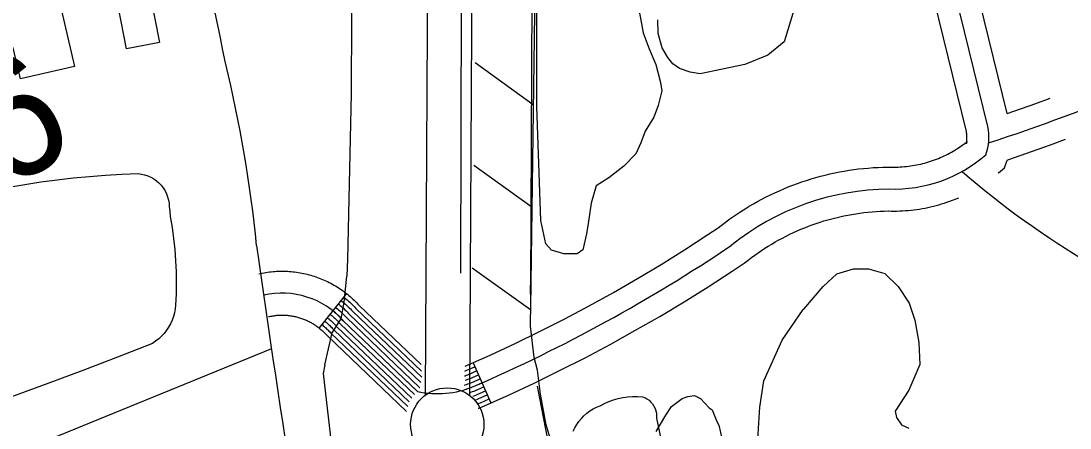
# Model space of a CAD drawing. Extents: x 3568792 to 3606828, y 529143 to 554785.
# Drawn here: x 3574252 to 3574967, y 536764 to 537042 of the extents above; entities that cross this region are included whole.
import ezdxf

# ---------------------------------------------------------------- set-up
doc = ezdxf.new("R2010")
doc.units = 0
for name, color, linetype in [('V-BLDG-OTLN', 7, 'Continuous'), ('V-FLOD-BASE', 7, 'Continuous'), ('V-LEVE-TOET', 7, 'Continuous'), ('V-RIVR-RANG-IDEN', 7, 'Continuous'), ('V-ROAD-CNTR', 7, 'Continuous'), ('V-RRAP-FSHR', 7, 'Continuous'), ('V-SITE-VEGE', 7, 'Continuous'), ('V-SURV-LINE', 7, 'Continuous'), ('V-TOPO-SHOR', 7, 'Continuous'), ('V-WETL-SWMP', 7, 'Continuous')]:
    doc.layers.add(name, color=color, linetype=linetype)

msp = doc.modelspace()

# ---------------------------------------------------------------- linework, layer by layer
at = {"layer": 'V-BLDG-OTLN'}
for points in [[(3574315.01, 537068.97), (3574337.08, 537075.18), (3574346.38, 537027.75), (3574323.96, 537023.35)], [(3574276.98, 537060.32), (3574288.34, 537011.38), (3574251.7, 537002.88), (3574246.66, 537024.12), (3574230.26, 537020.1), (3574224.76, 537043.11), (3574242.19, 537047.39), (3574240.11, 537055.86), (3574265.99, 537062.22), (3574266.7, 537059.24)]]:
    msp.add_lwpolyline(points, close=True, dxfattribs=at)
at = {"layer": 'V-FLOD-BASE'}
msp.add_line((3574552.22, 537098.78), (3574551.49, 536870.3), dxfattribs=at)
at = {"layer": 'V-LEVE-TOET'}
msp.add_line((3574600.16, 537066.29), (3574599.38, 536861.71), dxfattribs=at)
for points in [[(3574477.41, 537097.09), (3574477.09, 536992.75), (3574474.6, 536879.83), (3574474.03, 536868.22)], [(3574459.04, 536807.72), (3574464.11, 536829.5), (3574470.24, 536838.98), (3574472.31, 536850.35), (3574474.03, 536868.22)], [(3574612.77, 536757.57), (3574610.05, 536766.63), (3574606.08, 536787.59), (3574604.07, 536803.98), (3574601.82, 536812.57), (3574599.29, 536833.98), (3574599.53, 536850.13), (3574599.38, 536861.71)], [(3574459.04, 536807.72), (3574457.86, 536801.76), (3574462.84, 536758.37), (3574479.94, 536654.62), (3574500.32, 536559.32), (3574523.88, 536447.12), (3574547.09, 536348.9), (3574561.82, 536270), (3574583.17, 536184.83), (3574603.95, 536097.89)]]:
    msp.add_lwpolyline(points, dxfattribs=at)
at = {"layer": 'V-ROAD-CNTR'}
for p, q in [((3574473.87, 536856.26), (3574455.18, 536832.79)), ((3574560.12, 536809.07), (3574572.23, 536781.62))]:
    msp.add_line(p, q, dxfattribs=at)
for points in [[(3574924.33, 536979.22), (3574871.41, 537195.3), (3574869.18, 537199.78), (3574867.57, 537202.83), (3574865.95, 537205.78), (3574864.26, 537208.76), (3574862.49, 537211.73), (3574860.72, 537214.58), (3574858.89, 537217.47), (3574856.96, 537220.34), (3574855.03, 537223.13), (3574853.02, 537225.92), (3574851.01, 537228.62), (3574848.94, 537231.32), (3574846.76, 537234.03), (3574844.58, 537236.65), (3574842.41, 537239.17), (3574842.22, 537239.38), (3574767.58, 537347.21)], [(3574911.07, 536970.28), (3574857.24, 537190.1)], [(3574896.48, 536959.15), (3574896.54, 536959.48), (3574896.66, 536960.2), (3574896.7, 536960.48), (3574896.74, 536960.81), (3574896.78, 536961.2), (3574896.81, 536961.53), (3574896.83, 536961.86), (3574896.84, 536962.19), (3574896.85, 536962.52), (3574896.86, 536962.89), (3574896.86, 536963.22), (3574896.85, 536963.53), (3574896.84, 536963.91), (3574896.82, 536964.23), (3574896.79, 536964.57), (3574896.76, 536964.93), (3574896.72, 536965.26), (3574896.68, 536965.57), (3574896.64, 536965.88), (3574896.57, 536966.27), (3574896.51, 536966.62), (3574896.45, 536966.93), (3574896.46, 536966.9), (3574843.07, 537184.91)], [(3574924.33, 536979.22), (3574943.69, 536986.07), (3574953.65, 536989.72)], [(3574588.87, 536822.23), (3574605.81, 536830.54), (3574622.74, 536839.07), (3574639.34, 536847.94), (3574655.8, 536857.1), (3574672.23, 536866.48), (3574688.35, 536876.19), (3574704.28, 536886.18), (3574720.22, 536896.53), (3574727.22, 536901.21), (3574729.26, 536902.83), (3574731.92, 536904.85), (3574734.55, 536906.77), (3574737.25, 536908.7), (3574740.02, 536910.58), (3574742.74, 536912.37), (3574745.53, 536914.15), (3574748.4, 536915.89), (3574751.24, 536917.55), (3574754.14, 536919.18), (3574757.02, 536920.72), (3574759.94, 536922.25), (3574762.96, 536923.74), (3574765.95, 536925.15), (3574768.93, 536926.49), (3574771.96, 536927.81), (3574775.04, 536929.07), (3574778.12, 536930.28), (3574781.25, 536931.43), (3574784.33, 536932.51), (3574787.49, 536933.56), (3574790.67, 536934.55), (3574793.81, 536935.47), (3574797, 536936.35), (3574800.23, 536937.17), (3574803.44, 536937.93), (3574806.66, 536938.63), (3574809.93, 536939.3), (3574813.21, 536939.88), (3574816.43, 536940.41), (3574819.68, 536940.89), (3574822.99, 536941.33), (3574826.3, 536941.69), (3574829.56, 536941.98), (3574832.87, 536942.25), (3574836.23, 536942.43), (3574839.48, 536942.56), (3574842.76, 536942.65), (3574843.93, 536942.66), (3574845.7, 536942.61), (3574847.07, 536942.6), (3574848.53, 536942.62), (3574849.95, 536942.66), (3574851.31, 536942.72), (3574852.76, 536942.81), (3574854.18, 536942.92), (3574855.53, 536943.06), (3574856.93, 536943.22), (3574858.34, 536943.41), (3574859.76, 536943.63), (3574861.16, 536943.86), (3574862.51, 536944.11), (3574863.87, 536944.39), (3574865.29, 536944.71), (3574866.66, 536945.04), (3574868.02, 536945.39), (3574869.36, 536945.77), (3574870.72, 536946.17), (3574872.08, 536946.61), (3574873.41, 536947.05), (3574874.72, 536947.52), (3574876.06, 536948.03), (3574877.36, 536948.54), (3574878.66, 536949.08), (3574879.97, 536949.65), (3574881.26, 536950.24), (3574882.5, 536950.84), (3574883.74, 536951.46), (3574885.04, 536952.14), (3574886.28, 536952.81), (3574887.49, 536953.5), (3574888.68, 536954.2), (3574889.92, 536954.97), (3574891.1, 536955.72), (3574895.69, 536958.94), (3574896.82, 536959.82), (3574896.99, 536959.89), (3574896.35, 536958.53), (3574896.41, 536958.81), (3574896.48, 536959.15)], [(3574924.72, 536947.53), (3574953.86, 536957.85), (3574963.97, 536961.56)], [(3574918.2, 536938.54), (3574918.33, 536938.65), (3574922.46, 536942.16), (3574924.09, 536946.64), (3574924.38, 536947.5), (3574924.72, 536947.53)], [(3574601.85, 536795.18), (3574619.17, 536803.68), (3574636.55, 536812.44), (3574653.7, 536821.59), (3574670.53, 536830.96), (3574687.41, 536840.6), (3574704.06, 536850.63), (3574720.42, 536860.89), (3574736.73, 536871.48), (3574744.92, 536876.95), (3574747.67, 536879.14), (3574749.85, 536880.79), (3574752.13, 536882.46), (3574754.41, 536884.09), (3574756.68, 536885.63), (3574759.04, 536887.18), (3574761.4, 536888.69), (3574763.74, 536890.11), (3574766.14, 536891.51), (3574768.58, 536892.88), (3574771.06, 536894.21), (3574773.53, 536895.5), (3574775.99, 536896.72), (3574778.5, 536897.89), (3574781.08, 536899.06), (3574783.63, 536900.17), (3574786.21, 536901.22), (3574788.78, 536902.23), (3574791.4, 536903.2), (3574794.04, 536904.13), (3574796.68, 536905), (3574799.32, 536905.82), (3574802.02, 536906.61), (3574804.69, 536907.35), (3574807.39, 536908.03), (3574810.11, 536908.68), (3574812.85, 536909.28), (3574815.55, 536909.83), (3574818.26, 536910.31), (3574821.06, 536910.77), (3574823.82, 536911.18), (3574826.55, 536911.54), (3574829.3, 536911.83), (3574832.13, 536912.09), (3574834.89, 536912.32), (3574837.63, 536912.47), (3574840.46, 536912.58), (3574843.29, 536912.65), (3574843.65, 536912.65), (3574845.23, 536912.61), (3574847.2, 536912.6), (3574849.07, 536912.63), (3574851.01, 536912.67), (3574852.99, 536912.77), (3574854.87, 536912.89), (3574856.79, 536913.03), (3574858.76, 536913.23), (3574860.67, 536913.45), (3574862.6, 536913.71), (3574864.47, 536914), (3574866.37, 536914.31), (3574868.32, 536914.68), (3574870.22, 536915.07), (3574872.06, 536915.49), (3574873.94, 536915.93), (3574875.83, 536916.43), (3574877.7, 536916.95), (3574879.56, 536917.51), (3574881.37, 536918.08), (3574883.22, 536918.7), (3574885.06, 536919.36), (3574891.4, 536921.74)], [(3574414.08, 536869.79), (3574415.2, 536870.04), (3574416.44, 536870.29), (3574417.61, 536870.5), (3574418.83, 536870.71), (3574420.1, 536870.9), (3574421.27, 536871.05), (3574422.49, 536871.2), (3574423.77, 536871.32), (3574424.98, 536871.41), (3574426.22, 536871.49), (3574427.42, 536871.54), (3574428.64, 536871.57), (3574429.93, 536871.58), (3574431.17, 536871.57), (3574432.36, 536871.54), (3574433.59, 536871.49), (3574434.84, 536871.41), (3574436.08, 536871.31), (3574437.32, 536871.19), (3574438.51, 536871.06), (3574439.75, 536870.9), (3574440.99, 536870.71), (3574442.18, 536870.51), (3574443.4, 536870.28), (3574444.62, 536870.03), (3574445.81, 536869.77), (3574447, 536869.48), (3574448.23, 536869.17), (3574449.44, 536868.83), (3574450.57, 536868.49), (3574451.75, 536868.13), (3574452.94, 536867.73), (3574454.12, 536867.31), (3574455.23, 536866.89), (3574456.39, 536866.44), (3574457.59, 536865.94), (3574458.67, 536865.46), (3574459.78, 536864.97), (3574460.93, 536864.42), (3574462.03, 536863.86), (3574463.13, 536863.3), (3574464.2, 536862.71), (3574465.26, 536862.11), (3574466.36, 536861.46), (3574467.39, 536860.83), (3574468.42, 536860.18), (3574469.49, 536859.47), (3574470.49, 536858.78), (3574471.47, 536858.08), (3574472.47, 536857.34), (3574473.45, 536856.59), (3574474.44, 536855.8), (3574475.38, 536855.02), (3574476.29, 536854.25), (3574477.25, 536853.4), (3574478.16, 536852.56), (3574479.03, 536851.74), (3574479.93, 536850.86), (3574480.81, 536849.96), (3574481.65, 536849.07), (3574482.44, 536848.21), (3574482.43, 536848.22), (3574524.74, 536807.78)], [(3574468.26, 536849.22), (3574468.77, 536848.82), (3574469.59, 536848.13), (3574470.4, 536847.45), (3574471.22, 536846.72), (3574472.02, 536845.99), (3574472.79, 536845.26), (3574473.56, 536844.5), (3574474.33, 536843.72), (3574475.06, 536842.94), (3574475.77, 536842.17), (3574475.96, 536841.96), (3574524.58, 536795.48)], [(3574470.13, 536851.56), (3574470.66, 536851.14), (3574471.52, 536850.43), (3574472.36, 536849.71), (3574473.23, 536848.95), (3574474.06, 536848.18), (3574474.87, 536847.42), (3574475.69, 536846.62), (3574476.49, 536845.8), (3574477.26, 536844.99), (3574477.99, 536844.18), (3574478.12, 536844.05), (3574525.11, 536799.12)], [(3574472, 536853.91), (3574472.55, 536853.47), (3574473.45, 536852.73), (3574474.32, 536851.98), (3574475.24, 536851.17), (3574476.11, 536850.37), (3574476.95, 536849.58), (3574477.81, 536848.74), (3574478.65, 536847.88), (3574479.45, 536847.03), (3574480.22, 536846.2), (3574480.27, 536846.13), (3574525, 536803.38)], [(3574462.65, 536842.18), (3574463.09, 536841.83), (3574463.8, 536841.24), (3574464.51, 536840.64), (3574465.19, 536840.04), (3574465.87, 536839.41), (3574466.55, 536838.77), (3574467.2, 536838.13), (3574467.84, 536837.48), (3574468.47, 536836.81), (3574469.1, 536836.12), (3574469.49, 536835.69), (3574520.12, 536787.29)], [(3574464.52, 536844.52), (3574464.98, 536844.16), (3574465.73, 536843.54), (3574466.47, 536842.91), (3574467.2, 536842.26), (3574467.92, 536841.6), (3574468.63, 536840.93), (3574469.32, 536840.25), (3574470, 536839.56), (3574470.67, 536838.85), (3574471.33, 536838.14), (3574471.64, 536837.78), (3574521.76, 536789.88)], [(3574466.39, 536846.87), (3574466.87, 536846.49), (3574467.66, 536845.83), (3574468.44, 536845.18), (3574469.21, 536844.49), (3574469.97, 536843.8), (3574470.71, 536843.1), (3574471.44, 536842.37), (3574472.16, 536841.64), (3574472.86, 536840.9), (3574473.55, 536840.15), (3574473.8, 536839.87), (3574523.65, 536792.22), (3574523.89, 536792.17), (3574523.94, 536792.16)], [(3574420.66, 536840.52), (3574421.44, 536840.7), (3574422.1, 536840.83), (3574422.84, 536840.96), (3574423.55, 536841.08), (3574424.2, 536841.18), (3574424.96, 536841.28), (3574425.67, 536841.36), (3574426.33, 536841.43), (3574427.05, 536841.48), (3574427.76, 536841.52), (3574428.5, 536841.56), (3574429.22, 536841.58), (3574429.88, 536841.58), (3574430.58, 536841.57), (3574431.34, 536841.55), (3574432.05, 536841.53), (3574432.75, 536841.48), (3574433.44, 536841.43), (3574434.15, 536841.36), (3574434.89, 536841.27), (3574435.58, 536841.18), (3574436.26, 536841.08), (3574436.99, 536840.96), (3574437.67, 536840.83), (3574438.36, 536840.69), (3574439.08, 536840.53), (3574439.78, 536840.37), (3574440.44, 536840.2), (3574441.1, 536840.01), (3574441.83, 536839.79), (3574442.51, 536839.58), (3574443.16, 536839.36), (3574443.81, 536839.13), (3574444.53, 536838.86), (3574445.18, 536838.61), (3574445.78, 536838.36), (3574446.48, 536838.05), (3574447.15, 536837.75), (3574447.74, 536837.47), (3574448.4, 536837.14), (3574449.02, 536836.82), (3574449.66, 536836.47), (3574450.29, 536836.11), (3574450.87, 536835.77), (3574451.49, 536835.39), (3574452.1, 536835), (3574452.67, 536834.63), (3574453.26, 536834.22), (3574453.86, 536833.79), (3574454.43, 536833.37), (3574455, 536832.93), (3574455.52, 536832.52), (3574456.09, 536832.05), (3574456.66, 536831.56), (3574457.15, 536831.13), (3574457.67, 536830.65), (3574458.23, 536830.12), (3574458.71, 536829.65), (3574459.19, 536829.16), (3574459.69, 536828.63), (3574460.21, 536828.06), (3574460.86, 536827.34), (3574514.81, 536775.77)], [(3574457.04, 536835.14), (3574457.41, 536834.85), (3574458.01, 536834.35), (3574458.62, 536833.83), (3574459.16, 536833.35), (3574459.72, 536832.84), (3574460.31, 536832.29), (3574460.84, 536831.77), (3574461.35, 536831.24), (3574461.89, 536830.67), (3574462.44, 536830.08), (3574463.02, 536829.43), (3574515.66, 536779.11)], [(3574458.91, 536837.49), (3574459.3, 536837.18), (3574459.94, 536836.65), (3574460.58, 536836.1), (3574461.17, 536835.58), (3574461.77, 536835.03), (3574462.39, 536834.45), (3574462.96, 536833.89), (3574463.52, 536833.32), (3574464.08, 536832.72), (3574464.66, 536832.09), (3574465.17, 536831.52), (3574516.67, 536782.3)], [(3574460.78, 536839.83), (3574461.2, 536839.5), (3574461.87, 536838.94), (3574462.55, 536838.37), (3574463.18, 536837.81), (3574463.82, 536837.22), (3574464.47, 536836.61), (3574465.08, 536836.01), (3574465.68, 536835.4), (3574466.28, 536834.76), (3574466.88, 536834.11), (3574467.33, 536833.6), (3574518.32, 536784.87)], [(3574471.64, 536837.78), (3574522.19, 536789.46)], [(3574554.78, 536806.71), (3574571.87, 536814.25), (3574588.87, 536822.23)], [(3574422.68, 536818.63), (3573353.75, 536381.52)], [(3574554.6, 536803.41), (3574555.37, 536803.71), (3574555.88, 536803.91), (3574561.33, 536806.32)], [(3574554.26, 536800.09), (3574554.65, 536800.23), (3574555.54, 536800.56), (3574556.48, 536800.92), (3574557.04, 536801.15), (3574562.54, 536803.58)], [(3574554.66, 536797.06), (3574554.7, 536797.07), (3574555.66, 536797.4), (3574556.61, 536797.75), (3574557.58, 536798.13), (3574558.21, 536798.39), (3574563.75, 536800.83)], [(3574554.3, 536793.79), (3574554.64, 536793.89), (3574555.66, 536794.23), (3574556.67, 536794.58), (3574557.67, 536794.95), (3574558.69, 536795.34), (3574559.38, 536795.62), (3574564.97, 536798.09)], [(3574555.53, 536791.03), (3574555.55, 536791.04), (3574556.62, 536791.38), (3574557.68, 536791.75), (3574558.74, 536792.14), (3574559.79, 536792.55), (3574560.54, 536792.86), (3574566.18, 536795.34)], [(3574557.96, 536788.68), (3574558.69, 536788.93), (3574559.8, 536789.34), (3574560.9, 536789.76), (3574561.71, 536790.09), (3574567.39, 536792.6)], [(3574563.6, 536777.95), (3574564.06, 536778.12), (3574565.31, 536778.61), (3574566.38, 536779.04), (3574584.3, 536786.95), (3574601.85, 536795.18)], [(3574559.93, 536786.19), (3574560.87, 536786.53), (3574562, 536786.98), (3574562.88, 536787.33), (3574568.6, 536789.85)], [(3574561.33, 536783.51), (3574561.93, 536783.73), (3574563.1, 536784.19), (3574564.05, 536784.56), (3574569.81, 536787.11)], [(3574562.65, 536780.8), (3574563, 536780.92), (3574564.21, 536781.4), (3574565.21, 536781.8), (3574571.02, 536784.37)]]:
    msp.add_lwpolyline(points, dxfattribs=at)
for centre, radius, start, end in [((3571544.06, 536449.34), 2902.69, 11.21211, 16.72692), ((3574372.09, 538578.84), 1707.27, 288.42299, 295.74063), ((3573489.79, 536796.08), 927.46, 5.75877, 13.57307), ((3574877.38, 536962.97), 34.48, 339.73297, 12.25352), ((3574846.96, 537023.41), 95.8, 268.10181, 310.92884), ((3575288.74, 537396.01), 603.7, 229.10478, 239.36832), ((3574845.55, 536753.07), 174.59, 90.5769, 128.83075), ((3582476.08, 538008.86), 8140.88, 187.905666, 190.424927), ((3574123.75, 537797.86), 1095.82, 293.49057, 303.9713), ((3574429.9, 536800.84), 55.74, 41.50655, 102.99637), ((3574535.94, 536852.5), 64.51, 257.69412, 292.41751)]:
    msp.add_arc(centre, radius, start, end, dxfattribs=at)
at = {"layer": 'V-RRAP-FSHR'}
for p, q in [((3574601.12, 536985.18), (3574561.5, 537013.72)), ((3574600.17, 536915.18), (3574560.56, 536943.73)), ((3574599.23, 536845.19), (3574559.61, 536873.73))]:
    msp.add_line(p, q, dxfattribs=at)
for points in [[(3574604.9, 537265.15), (3574599.25, 536846.74)], [(3574678.34, 536411.16), (3574633.09, 536642.94), (3574604.08, 536793)]]:
    msp.add_lwpolyline(points, dxfattribs=at)
at = {"layer": 'V-SITE-VEGE'}
for points in [[(3574785.63, 537072.16), (3574772.25, 537028.2), (3574761.02, 537018.92), (3574745.32, 537012.58), (3574715.04, 537006.26), (3574708.07, 537007.39), (3574700.92, 537009.96), (3574696.25, 537013.11), (3574693.02, 537017.47), (3574689.01, 537024.1), (3574686.28, 537033.79), (3574686.01, 537043.24)], [(3574243.67, 536928.95), (3574254.59, 536930.83), (3574265.55, 536932.5), (3574276.54, 536933.96), (3574287.56, 536935.21), (3574298.59, 536936.26), (3574309.64, 536937.09), (3574320.71, 536937.72), (3574331.79, 536938.14), (3574334.03, 536937.86), (3574336.24, 536937.36), (3574338.39, 536936.65), (3574340.46, 536935.73), (3574342.43, 536934.61), (3574344.27, 536933.3), (3574345.98, 536931.81), (3574347.53, 536930.17), (3574348.92, 536928.38), (3574350.12, 536926.46), (3574351.12, 536924.44), (3574351.93, 536922.32), (3574352.51, 536920.14), (3574352.88, 536917.91), (3574353.03, 536915.65), (3574353.45, 536912.23), (3574353.64, 536908.8), (3574354.9, 536901.33), (3574355.93, 536893.82), (3574356.73, 536886.28), (3574357.3, 536878.72), (3574357.64, 536871.15), (3574357.76, 536863.57)], [(3574357.76, 536863.57), (3574357.64, 536855.99), (3574357.3, 536848.42), (3574357.02, 536845.79), (3574356.54, 536843.19), (3574355.84, 536840.64), (3574354.95, 536838.14), (3574353.87, 536835.73), (3574352.6, 536833.41), (3574351.14, 536831.2), (3574349.52, 536829.11), (3574347.74, 536827.16), (3574345.81, 536825.35), (3574343.73, 536823.7), (3574341.54, 536822.23), (3574317.82, 536812.89), (3574294.03, 536803.74), (3574270.16, 536794.79), (3574246.22, 536786.02), (3574222.21, 536777.45), (3574198.13, 536769.07), (3574173.99, 536760.88)], [(3574685.03, 536762.11), (3574691.51, 536773.35), (3574695.41, 536779.3), (3574702.59, 536784.62), (3574706.52, 536785.97), (3574711.12, 536786.67), (3574715.09, 536784.73), (3574721.06, 536778.21), (3574723.05, 536776.91), (3574726.4, 536769.05), (3574727.74, 536766.43), (3574731.16, 536751.34)]]:
    msp.add_lwpolyline(points, dxfattribs=at)
at = {"layer": 'V-SURV-LINE'}
for points in [[(3574527.66, 536786.96), (3574530.34, 537286.2)], [(3574560.34, 537286.03), (3574557.66, 536786.8)]]:
    msp.add_lwpolyline(points, dxfattribs=at)
msp.add_circle((3574542.55, 536766.91), 25, dxfattribs=at)
at = {"layer": 'V-TOPO-SHOR'}
for points in [[(3574606.26, 536906.06), (3574603.62, 536984), (3574603.83, 537126.03)], [(3574673.46, 537048.99), (3574676.09, 537034.23), (3574680.21, 537023.24), (3574684.8, 537012.72), (3574687.94, 537000.32), (3574688.8, 536994.61), (3574686.28, 536984.67), (3574683.31, 536976.64), (3574677.47, 536967.23), (3574674.5, 536959.2), (3574671.07, 536951.65), (3574662.86, 536943.22), (3574652.77, 536935.29), (3574644.14, 536929.72), (3574640.64, 536917.9), (3574638.53, 536904.15), (3574637.48, 536897.04), (3574634.94, 536886.15), (3574631.1, 536883.36), (3574622.08, 536883.5), (3574613.56, 536886), (3574609.83, 536890.33), (3574606.26, 536906.06)], [(3574785.74, 536845.68), (3574798.89, 536861.07), (3574808.24, 536869.75), (3574819.57, 536873.27), (3574829.62, 536873.12), (3574840.85, 536870.08), (3574849.95, 536861.13), (3574857.36, 536849.74), (3574861.29, 536838.2), (3574863.94, 536822.99), (3574864.74, 536807.8), (3574857.3, 536790.28), (3574847.86, 536776.06), (3574848.82, 536771.74), (3574852.23, 536766.77), (3574857.12, 536764.45)], [(3574868.24, 536223.36), (3574857.5, 536232.34), (3574847.29, 536248.28), (3574840.87, 536271.75), (3574840.03, 536298.42), (3574830.89, 536373.4), (3574822.29, 536429.3), (3574802.45, 536515.71), (3574784.04, 536587.55), (3574769.83, 536652.56), (3574757.76, 536723.68), (3574754.36, 536756.95), (3574755.71, 536778.67), (3574758.44, 536796.67), (3574770.75, 536824.58), (3574785.2, 536845.36), (3574785.74, 536845.68)]]:
    msp.add_lwpolyline(points, dxfattribs=at)
at = {"layer": 'V-WETL-SWMP'}
for points in [[(3574646.75, 536779.72), (3574649.7, 536781.27), (3574652.75, 536782.61), (3574655.88, 536783.74), (3574659.08, 536784.65), (3574662.33, 536785.34), (3574665.62, 536785.81), (3574668.94, 536786.06), (3574672.26, 536786.07), (3574675.56, 536785.86), (3574677.17, 536785.23), (3574678.7, 536784.41), (3574680.1, 536783.41), (3574681.38, 536782.24), (3574682.49, 536780.92), (3574683.44, 536779.47), (3574684.2, 536777.92), (3574684.76, 536776.29), (3574685.12, 536774.6), (3574685.26, 536772.88), (3574685.19, 536771.15), (3574695.14, 536723.51)], [(3574628.45, 536762.28), (3574629.55, 536764.64), (3574630.84, 536766.9), (3574632.31, 536769.04), (3574633.95, 536771.06), (3574635.76, 536772.93), (3574637.72, 536774.65), (3574639.81, 536776.19), (3574642.02, 536777.56), (3574644.34, 536778.74), (3574646.75, 536779.72)]]:
    msp.add_lwpolyline(points, dxfattribs=at)

# ---------------------------------------------------------------- texts
at = {"layer": 'V-RIVR-RANG-IDEN'}
msp.add_text('R-124.6', height=83, rotation=26.95952, dxfattribs=at).set_placement((3573940.43, 536775.12))

doc.saveas('drawing.dxf')
